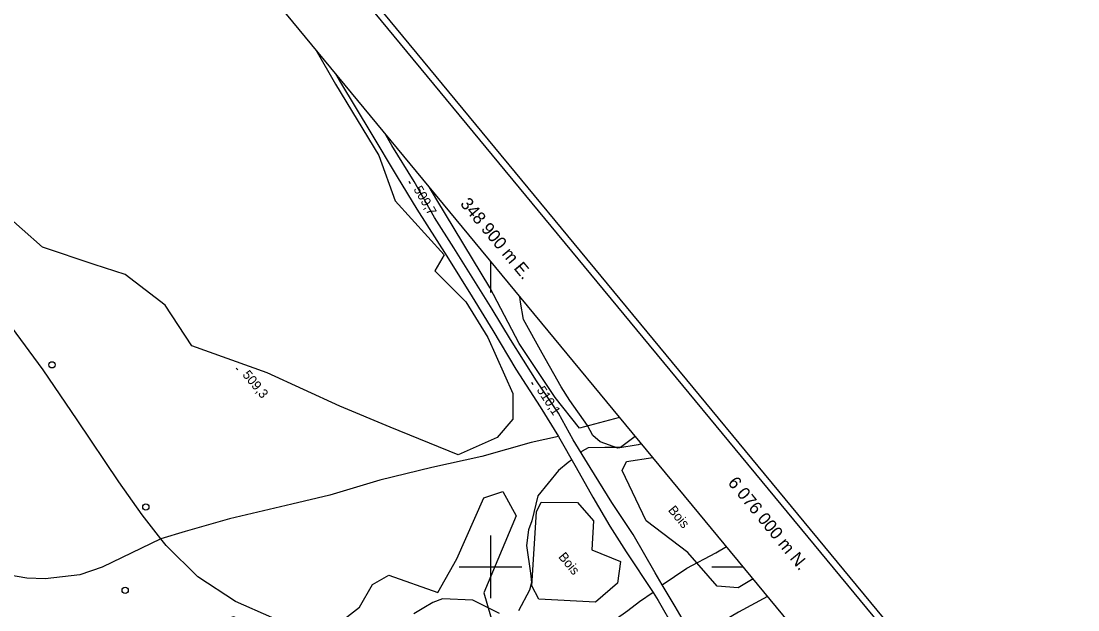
# Model space of a CAD drawing. Extents: x 347312 to 350503, y 6073086 to 6076432.
# Drawn here: x 348749.9 to 349087.8, y 6075986.2 to 6076174.5 of the extents above; entities that cross this region are included whole.
import ezdxf

# ---------------------------------------------------------------- set-up
doc = ezdxf.new("R2010")
doc.units = 0
for name, color, linetype in [('Level 1', 7, 'Continuous'), ('Level 21', 7, 'Continuous'), ('Level 22', 7, 'Continuous'), ('Level 3', 7, 'Continuous'), ('Level 36', 7, 'Continuous'), ('Level 4', 7, 'Continuous'), ('Level 44', 7, 'Continuous'), ('Level 60', 7, 'Continuous'), ('Level 61', 7, 'Continuous')]:
    doc.layers.add(name, color=color, linetype=linetype)

msp = doc.modelspace()

# ---------------------------------------------------------------- linework, layer by layer
at = {"layer": 'Level 1'}
for points in [[(348946.29, 6076041.71), (348946.24, 6076041.65), (348941.61, 6076038.1), (348936.57, 6076038.1), (348931.23, 6076038.01), (348929.29, 6076036.92), (348928.89, 6076036.59)], [(348925.99, 6076034.23), (348924.86, 6076033.31), (348921.71, 6076030.77), (348915.18, 6076022.64)], [(348915.18, 6076022.64), (348913.22, 6076014.71), (348912.21, 6076011.77), (348911.5, 6076006.76), (348912.81, 6075997.96), (348913.07, 6075994.95), (348912.52, 6075992.54), (348909, 6075985.94)], [(348902.85, 6075985.02), (348894.4, 6075989.31), (348884.68, 6075989.71), (348881.55, 6075988.6), (348878.73, 6075986.85), (348875.46, 6075984.92)]]:
    msp.add_lwpolyline(points, dxfattribs=at)
at = {"layer": 'Level 21'}
for points in [[(348850.34, 6076157.83), (348852.06, 6076154.82), (348861.79, 6076138.79), (348870.19, 6076124.73), (348876.47, 6076114.3), (348886.05, 6076099.27), (348894.1, 6076086.35), (348900.73, 6076075.6), (348908.09, 6076063.14), (348915.87, 6076051.17), (348921.79, 6076041.63), (348927.42, 6076031.7), (348932.78, 6076022.29)], [(348988.62, 6075990.49), (348979.3, 6075985.47), (348970.98, 6075980.58), (348965.22, 6075977.24), (348962.79, 6075980.91), (348959.04, 6075987.31), (348954.93, 6075994.2), (348952.63, 6075998.08), (348945.61, 6076010.3), (348938.86, 6076020.58), (348931.9, 6076031.73), (348926.41, 6076040.58), (348921.71, 6076049.12), (348914.68, 6076059.46), (348906.45, 6076072.7), (348900.58, 6076082.36), (348894.65, 6076091.73), (348888.27, 6076101.93), (348882.09, 6076111.7), (348875.58, 6076123.22), (348868.5, 6076134.7), (348866.21, 6076138.62)], [(348932.78, 6076022.29), (348938.14, 6076012.96), (348943.4, 6076004.83), (348951.98, 6075991.75), (348953.63, 6075989.25), (348958.59, 6075980.49)]]:
    msp.add_lwpolyline(points, dxfattribs=at)
at = {"layer": 'Level 22'}
for points in [[(348951.98, 6075991.75), (348947.68, 6075988.83), (348943.97, 6075985.89), (348933.28, 6075978.35), (348921.5, 6075970.65), (348909.87, 6075961.88), (348899.3, 6075959.24), (348888.89, 6075960.03), (348876.33, 6075965.02), (348861.15, 6075971.73), (348844.75, 6075978.63), (348830.08, 6075983.81), (348818.52, 6075988.88), (348806.4, 6075996.78), (348796.27, 6076006.79), (348794.58, 6076008.94), (348788.59, 6076016.57), (348781.14, 6076027.16), (348767.81, 6076047.03), (348756.97, 6076062.94), (348746.85, 6076076.76)], [(348921.79, 6076041.63), (348913.05, 6076039.75), (348897.23, 6076035.29), (348881.25, 6076031.74), (348864.66, 6076027.68), (348848.65, 6076022.91), (348836.51, 6076020), (348816.51, 6076015.35), (348802.37, 6076011.23), (348794.58, 6076008.94), (348775.89, 6075999.83), (348768.71, 6075997.46), (348757.62, 6075996.17), (348751.75, 6075996.38), (348731.29, 6075999.88), (348712.39, 6076002.58), (348694.12, 6076003.83), (348685.76, 6076003.51)], [(348954.93, 6075994.2), (348962.8, 6075999.55), (348972.1, 6076004.43), (348975.43, 6076006.45)]]:
    msp.add_lwpolyline(points, dxfattribs=at)
at = {"layer": 'Level 3'}
for p, q in [((348873.88, 6076123.25), (348874.28, 6076122.55)), ((348818.72, 6076063.54), (348819.23, 6076062.92)), ((348913.12, 6076058.98), (348913.56, 6076058.31))]:
    msp.add_line(p, q, dxfattribs=at)
at = {"layer": 'Level 36'}
for centre in [(348759.81, 6076064.57), (348789.8, 6076019.08), (348783.2, 6075992.47)]:
    msp.add_circle(centre, 1, dxfattribs=at)
at = {"layer": 'Level 4'}
msp.add_lwpolyline([(348948.28, 6076039.31), (348947.21, 6076038.95), (348940.68, 6076037.95), (348935.05, 6076039.93), (348932.78, 6076042.02), (348930.99, 6076045.17), (348925.33, 6076053.14), (348922.58, 6076057.53), (348916.49, 6076068.28), (348910.52, 6076079.05), (348909.6, 6076084.58), (348909.4, 6076086.36)], dxfattribs=at)
at = {"layer": 'Level 44'}
for points in [[(348844.18, 6076165.29), (348850.48, 6076154.3), (348864.33, 6076131.53), (348869.53, 6076116.99), (348885.2, 6076099.79), (348882.18, 6076094.58), (348892.15, 6076084.76), (348899.12, 6076073.33), (348907.12, 6076055.42), (348907.18, 6076047.23), (348902.13, 6076041.38), (348889.66, 6076035.81), (348867.88, 6076044.66), (348851.81, 6076051.35), (348828.65, 6076062.05), (348804.5, 6076070.67), (348796.01, 6076083.6), (348783.22, 6076093.49), (348773.26, 6076096.61), (348756.77, 6076102.17), (348743.78, 6076113.7)], [(348941.3, 6076047.76), (348928.43, 6076044.35), (348920.73, 6076054.14), (348909.23, 6076071.39), (348899.84, 6076089.35), (348882.86, 6076117.33), (348880.4, 6076121.46)], [(348983.97, 6075996.12), (348979.17, 6075993.32), (348972.49, 6075993.76), (348963.08, 6076004.52), (348949.78, 6076014.73), (348942.09, 6076030.83), (348943.5, 6076033.65), (348951.88, 6076034.95)], [(348743.28, 6075979.27), (348757.83, 6075981.79), (348784.14, 6075978.82), (348802.68, 6075977.46), (348817.86, 6075984.1), (348829.72, 6075977.78), (348835.11, 6075980.32), (348848.12, 6075979.3), (348858.17, 6075987.06), (348862.29, 6075994.38), (348867.48, 6075997.35), (348883.18, 6075991.82), (348889.25, 6076002.57), (348897.85, 6076022.01), (348903.94, 6076024.07), (348908.2, 6076016.24), (348897.83, 6075991.72), (348901.19, 6075980.28), (348900.22, 6075977.83), (348890.21, 6075976.7), (348881.14, 6075971.55), (348875.56, 6075963.47), (348867.07, 6075954.01)], [(348932.99, 6076014.71), (348932.46, 6076005.43), (348941.61, 6076001.65), (348940.57, 6075994.78), (348933.61, 6075988.7), (348915.44, 6075989.62), (348913.22, 6075993.92), (348914.75, 6076017.52), (348916.19, 6076020.66), (348927.81, 6076020.59), (348932.99, 6076014.71)]]:
    msp.add_lwpolyline(points, dxfattribs=at)
at = {"layer": 'Level 60'}
for p, q in [((348900, 6076097.74), (348900, 6076087.74)), ((348970.76, 6076000), (348980.76, 6076000))]:
    msp.add_line(p, q, dxfattribs=at)
msp.add_lwpolyline([(350502.67, 6074196.28), (348655.35, 6076431.86)], dxfattribs=at)
for points in [[(349159.76, 6073089.49), (347315.28, 6075321.63), (348655.04, 6076428.72), (350499.52, 6074196.58)], [(348779.44, 6073584.28), (350085.28, 6074663.34), (348652.09, 6076397.74), (347346.25, 6075318.68)]]:
    msp.add_lwpolyline(points, close=True, dxfattribs=at)
at = {"layer": 'Level 61'}
for p, q in [((348900, 6076010), (348900, 6075990)), ((348890, 6076000), (348910, 6076000))]:
    msp.add_line(p, q, dxfattribs=at)

# ---------------------------------------------------------------- texts
at = {"layer": 'Level 3'}
for s, rotation, p in [('509,7', 300.2557, (348875.3, 6076120.74)), ('509,3', 309.5679, (348820.53, 6076061.3)), ('510,1', 303.1224, (348914.66, 6076056.54))]:
    msp.add_text(s, height=3, rotation=rotation, dxfattribs=at).set_placement(p)
at = {"layer": 'Level 44'}
for p in [(348956.64, 6076018.04), (348921.55, 6076003.12)]:
    msp.add_text('Bois', height=3, rotation=309.568, dxfattribs=at).set_placement(p)
at = {"layer": 'Level 61'}
for s, rotation, p in [('348 900 m E. ', 309.813, (348890.13, 6076115.96)), ('6 076 000 m N.', 309.3644, (348975.71, 6076026.78))]:
    msp.add_text(s, height=4, rotation=rotation, dxfattribs=at).set_placement(p)

doc.saveas('drawing.dxf')
